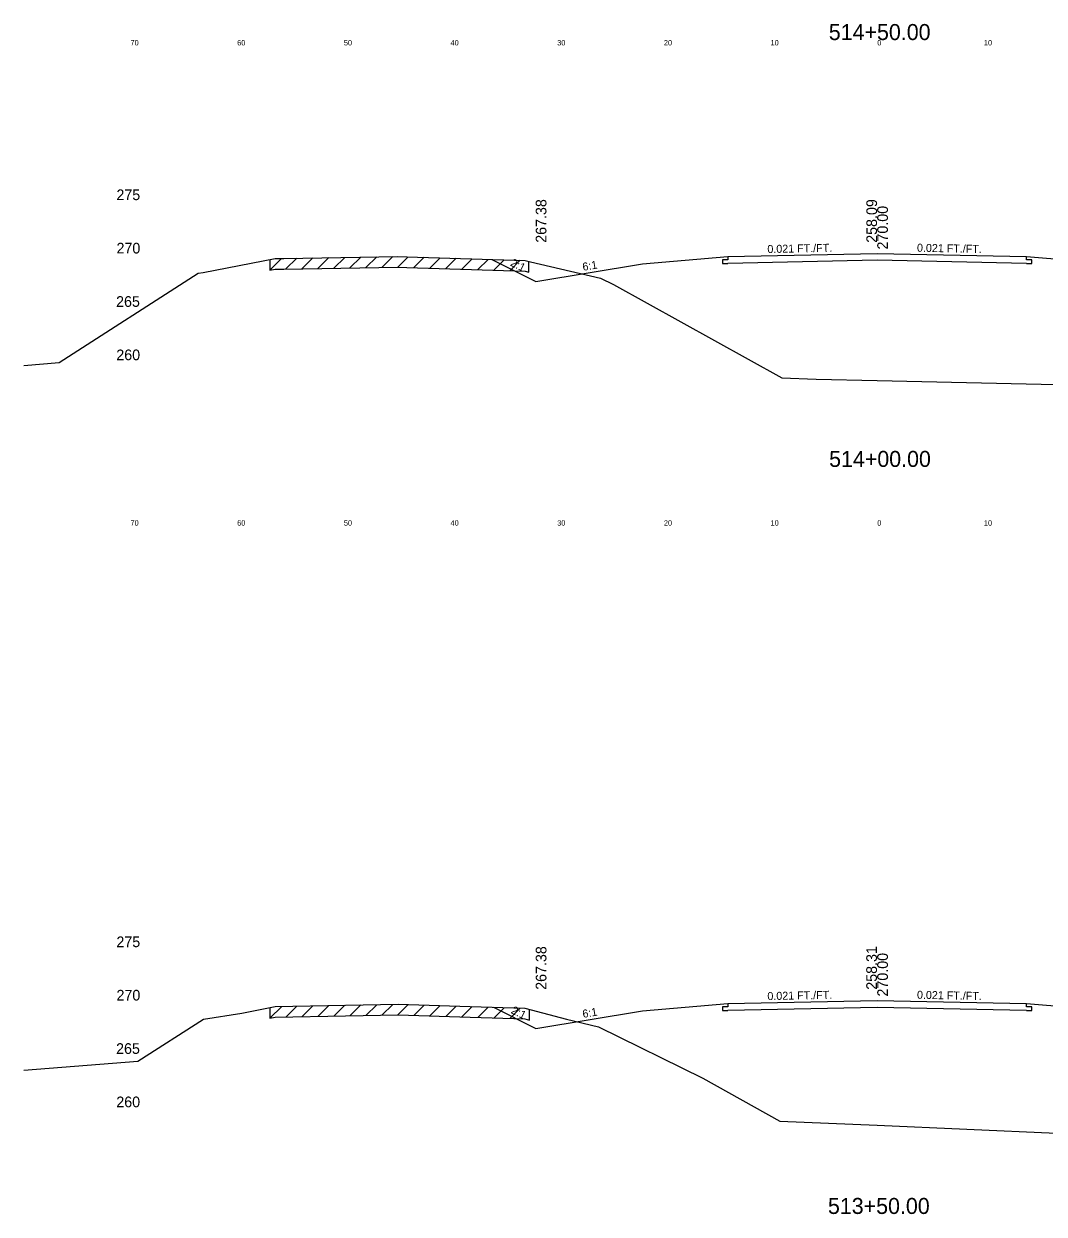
# Model space of a CAD drawing. Extents: x 1000 to 1162, y 999 to 8520.
# Drawn here: x 1000 to 1095.7, y 3120 to 3231.5 of the extents above; entities that cross this region are included whole.
import ezdxf

# ---------------------------------------------------------------- set-up
doc = ezdxf.new("R2010")
doc.units = 0
for name, color, linetype in [('Level 10', 7, 'Continuous'), ('Level 11', 7, 'Continuous'), ('Level 12', 7, 'Continuous'), ('Level 3', 7, 'Continuous'), ('Level 32', 7, 'Continuous'), ('Level 33', 7, 'Continuous'), ('Level 56', 7, 'Continuous'), ('Level 59', 7, 'Continuous'), ('Level 6', 7, 'Continuous'), ('Level 60', 7, 'Continuous'), ('Level 61', 7, 'Continuous'), ('Level 7', 7, 'Continuous')]:
    doc.layers.add(name, color=color, linetype=linetype)

msp = doc.modelspace()

# ---------------------------------------------------------------- linework, layer by layer
at = {"layer": 'Level 11'}
for p, q in [((1066, 3209.41), (1065.5, 3209.4)), ((1065.5, 3209.4), (1065.5, 3209.06)), ((1066, 3209.71), (1066, 3209.41)), ((1094, 3209.41), (1094, 3209.71)), ((1094.5, 3209.4), (1094, 3209.41)), ((1094.5, 3209.06), (1094.5, 3209.4)), ((1065.5, 3209.06), (1066, 3209.07)), ((1094, 3209.07), (1094.5, 3209.06)), ((1066, 3139.41), (1065.5, 3139.4)), ((1065.5, 3139.4), (1065.5, 3139.06)), ((1065.5, 3139.06), (1066, 3139.07)), ((1066, 3139.71), (1066, 3139.41)), ((1094, 3139.41), (1094, 3139.71)), ((1094.5, 3139.4), (1094, 3139.41)), ((1094, 3139.07), (1094.5, 3139.06)), ((1094.5, 3139.06), (1094.5, 3139.4))]:
    msp.add_line(p, q, dxfattribs=at)
at = {"layer": 'Level 12'}
for p, q in [((1080, 3209.36), (1066, 3209.07)), ((1094, 3209.07), (1080, 3209.36)), ((1080, 3139.36), (1066, 3139.07)), ((1094, 3139.07), (1080, 3139.36))]:
    msp.add_line(p, q, dxfattribs=at)
at = {"layer": 'Level 59'}
for p, q in [((1066, 3209.71), (1080, 3210)), ((1080, 3210), (1094, 3209.71)), ((1066, 3139.71), (1080, 3140)), ((1080, 3140), (1094, 3139.71))]:
    msp.add_line(p, q, dxfattribs=at)
at = {"layer": 'Level 6'}
for p, q in [((1058, 3209.04), (1066, 3209.71)), ((1094, 3209.71), (1102, 3209.04)), ((1058, 3139.04), (1066, 3139.71)), ((1094, 3139.71), (1102, 3139.04))]:
    msp.add_line(p, q, dxfattribs=at)
at = {"layer": 'Level 60'}
for p, q in [((1016.8, 3208.23), (1023.55, 3209.53)), ((1023.55, 3209.53), (1024.37, 3209.54)), ((1024.37, 3209.54), (1035.07, 3209.73)), ((1035.07, 3209.73), (1035.89, 3209.7)), ((1035.89, 3209.7), (1047.01, 3209.34)), ((1047.01, 3209.34), (1047.5, 3209.21)), ((1047.5, 3209.21), (1054.05, 3207.69)), ((1003.31, 3199.77), (1016.36, 3208.16)), ((1016.36, 3208.16), (1016.8, 3208.23)), ((1054.05, 3207.69), (1055.28, 3207.08)), ((1055.28, 3207.08), (1071.05, 3198.36)), ((1000, 3199.52), (1003.31, 3199.77)), ((1071.05, 3198.36), (1074.27, 3198.22)), ((1074.27, 3198.22), (1080, 3198.09)), ((1080, 3198.09), (1120.7, 3197.2)), ((1020.44, 3138.83), (1023.56, 3139.43)), ((1023.56, 3139.43), (1030.15, 3139.56)), ((1030.15, 3139.56), (1035.09, 3139.65)), ((1035.09, 3139.65), (1041.83, 3139.44)), ((1041.83, 3139.44), (1046.96, 3139.27)), ((1046.96, 3139.27), (1050.87, 3138.24)), ((1010.7, 3134.31), (1016.84, 3138.25)), ((1016.84, 3138.25), (1020.44, 3138.83)), ((1050.87, 3138.24), (1053.88, 3137.54)), ((1053.88, 3137.54), (1063.64, 3132.72)), ((1000, 3133.48), (1010.7, 3134.31)), ((1063.64, 3132.72), (1070.88, 3128.71)), ((1070.88, 3128.71), (1080, 3128.31)), ((1080, 3128.31), (1096.8, 3127.56))]:
    msp.add_line(p, q, dxfattribs=at)
at = {"layer": 'Level 61'}
for p, q in [((1024.16, 3209.54), (1023.06, 3208.43)), ((1023.06, 3209.43), (1023.06, 3208.43)), ((1025.58, 3209.56), (1024.56, 3208.55)), ((1027.08, 3209.59), (1026.06, 3208.57)), ((1028.58, 3209.62), (1027.56, 3208.6)), ((1030.08, 3209.64), (1029.06, 3208.62)), ((1031.58, 3209.67), (1030.56, 3208.65)), ((1033.08, 3209.69), (1032.06, 3208.68)), ((1034.58, 3209.72), (1033.56, 3208.7)), ((1036.03, 3209.7), (1035.06, 3208.73)), ((1037.53, 3209.65), (1036.56, 3208.68)), ((1039.03, 3209.6), (1038.06, 3208.63)), ((1040.53, 3209.55), (1039.56, 3208.58)), ((1042.03, 3209.5), (1041.06, 3208.53)), ((1043.53, 3209.45), (1042.56, 3208.49)), ((1045.03, 3209.4), (1044.06, 3208.44)), ((1046.53, 3209.36), (1045.56, 3208.39)), ((1047.33, 3208.26), (1047.33, 3209.26)), ((1023.06, 3208.43), (1023.55, 3208.53)), ((1023.55, 3208.53), (1024.37, 3208.54)), ((1024.37, 3208.54), (1035.07, 3208.73)), ((1035.07, 3208.73), (1035.89, 3208.7)), ((1035.89, 3208.7), (1047.01, 3208.34)), ((1047.01, 3208.34), (1047.33, 3208.26)), ((1024.18, 3139.44), (1023.07, 3138.34)), ((1023.07, 3139.34), (1023.07, 3138.34)), ((1025.59, 3139.47), (1024.57, 3138.45)), ((1027.09, 3139.5), (1026.07, 3138.48)), ((1028.59, 3139.53), (1027.57, 3138.51)), ((1030.09, 3139.56), (1029.07, 3138.54)), ((1031.59, 3139.59), (1030.57, 3138.57)), ((1033.09, 3139.61), (1032.07, 3138.6)), ((1034.59, 3139.64), (1033.57, 3138.62)), ((1036.04, 3139.62), (1035.07, 3138.65)), ((1037.54, 3139.57), (1036.57, 3138.6)), ((1039.04, 3139.52), (1038.07, 3138.56)), ((1040.54, 3139.48), (1039.57, 3138.51)), ((1042.04, 3139.43), (1041.07, 3138.46)), ((1043.54, 3139.38), (1042.57, 3138.41)), ((1045.04, 3139.33), (1044.07, 3138.36)), ((1046.54, 3139.28), (1045.57, 3138.32)), ((1047.41, 3138.15), (1047.41, 3139.15)), ((1023.07, 3138.34), (1023.56, 3138.43)), ((1023.56, 3138.43), (1030.15, 3138.56)), ((1030.15, 3138.56), (1035.09, 3138.65)), ((1035.09, 3138.65), (1041.83, 3138.44)), ((1041.83, 3138.44), (1046.96, 3138.27)), ((1046.96, 3138.27), (1047.41, 3138.15))]:
    msp.add_line(p, q, dxfattribs=at)
at = {"layer": 'Level 7'}
for p, q in [((1043.87, 3209.44), (1048, 3207.38)), ((1048, 3207.38), (1058, 3209.04)), ((1044.02, 3139.37), (1048, 3137.38)), ((1048, 3137.38), (1058, 3139.04))]:
    msp.add_line(p, q, dxfattribs=at)

# ---------------------------------------------------------------- texts
at = {"layer": 'Level 10'}
for s, p in [('258.09', (1079.98, 3211)), ('258.31', (1079.97, 3141.01))]:
    msp.add_text(s, height=1, rotation=90, dxfattribs=at).set_placement(p)
at = {"layer": 'Level 11'}
for s, p in [(' 275', (1008.31, 3215)), (' 270', (1008.32, 3210)), (' 265', (1008.28, 3205)), (' 260', (1008.3, 3200)), (' 275', (1008.31, 3145)), (' 270', (1008.32, 3140)), (' 265', (1008.28, 3135)), (' 260', (1008.3, 3130))]:
    msp.add_text(s, height=1, dxfattribs=at).set_placement(p)
at = {"layer": 'Level 3'}
for s, p in [('514+50.00', (1075.46, 3230)), ('514+00.00', (1075.49, 3190)), ('513+50.00', (1075.38, 3120))]:
    msp.add_text(s, height=1.5, dxfattribs=at).set_placement(p)
at = {"layer": 'Level 32'}
for s, rotation, p in [('0.021 FT./FT.', 1.1916, (1069.71, 3210.04)), ('0.021 FT./FT.', 358.8084, (1083.72, 3210.17)), ('2:1', 333.435, (1045.54, 3208.89)), ('6:1', 9.4623, (1052.43, 3208.37)), ('0.021 FT./FT.', 1.1916, (1069.71, 3140.04)), ('0.021 FT./FT.', 358.8084, (1083.72, 3140.17)), ('2:1', 333.435, (1045.61, 3138.85)), ('6:1', 9.4623, (1052.43, 3138.37))]:
    msp.add_text(s, height=0.75, rotation=rotation, dxfattribs=at).set_placement(p)
at = {"layer": 'Level 33'}
for p in [(1048.99, 3211), (1048.99, 3141)]:
    msp.add_text('267.38', height=1, rotation=90, dxfattribs=at).set_placement(p)
at = {"layer": 'Level 56'}
for s, p in [('70', (1010, 3229.5)), ('60', (1020, 3229.5)), ('50', (1030, 3229.5)), ('40', (1040, 3229.5)), ('30', (1050, 3229.5)), ('20', (1060, 3229.5)), ('10', (1070, 3229.5)), ('0', (1080, 3229.5)), ('10', (1090, 3229.5)), ('70', (1010, 3184.5)), ('60', (1020, 3184.5)), ('50', (1030, 3184.5)), ('40', (1040, 3184.5)), ('30', (1050, 3184.5)), ('20', (1060, 3184.5)), ('10', (1070, 3184.5)), ('0', (1080, 3184.5)), ('10', (1090, 3184.5))]:
    msp.add_text(s, height=0.5, dxfattribs=at).set_placement(p)
at = {"layer": 'Level 59'}
for p in [(1081, 3210), (1081, 3140)]:
    msp.add_text(' 270.00', height=1, rotation=90, dxfattribs=at).set_placement(p)

doc.saveas('drawing.dxf')
